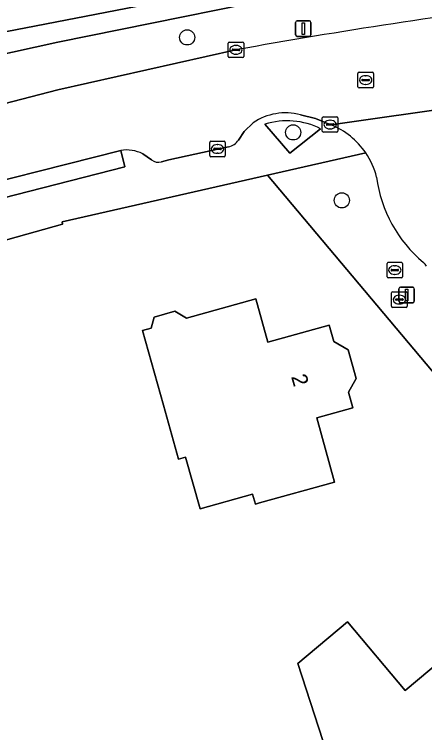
# Model space of a CAD drawing. Extents: x 161772 to 163126, y 383092 to 383917.
# Drawn here: x 161997.2 to 162023.56, y 383429.21 to 383475.4 of the extents above; entities that cross this region are included whole.
import ezdxf

# ---------------------------------------------------------------- set-up
doc = ezdxf.new("R2010")
doc.units = 0
for name, color, linetype in [('IMGEO_Boom', 7, 'Continuous'), ('IMGEO_Brandkraan', 7, 'Continuous'), ('IMGEO_Erf', 7, 'Continuous'), ('IMGEO_Groenvoorziening', 7, 'Continuous'), ('IMGEO_Kolk', 7, 'Continuous'), ('IMGEO_Lichtmast', 7, 'Continuous'), ('IMGEO_Oever', 7, 'Continuous'), ('IMGEO_Pand', 7, 'Continuous'), ('IMGEO_Pand_nummerreeks', 7, 'Continuous'), ('IMGEO_Rijbaan_lokaal_gesloten', 7, 'Continuous'), ('IMGEO_Rijbaan_lokaal_open', 7, 'Continuous'), ('IMGEO_Rioolput', 7, 'Continuous'), ('IMGEO_Voetpad_gesloten', 7, 'Continuous'), ('IMGEO_Voetpad_open', 7, 'Continuous'), ('IMGEO_Waterloop', 7, 'Continuous')]:
    doc.layers.add(name, color=color, linetype=linetype)

msp = doc.modelspace()

# ---------------------------------------------------------------- linework, layer by layer
at = {"layer": 'IMGEO_Boom'}
for centre in [(162008.305, 383473.918), (162015.115, 383467.81), (162018.245, 383463.439)]:
    msp.add_circle(centre, 0.489, dxfattribs=at)
at = {"layer": 'IMGEO_Brandkraan'}
for p, q in [((162021.444, 383456.632), (162021.444, 383457.484)), ((162021.519, 383457.558), (162022.371, 383457.558)), ((162022.445, 383457.484), (162022.445, 383456.632)), ((162021.703, 383457.052), (162021.703, 383457.064)), ((162022.141, 383457.015), (162021.743, 383457.015)), ((162021.746, 383457.101), (162022.144, 383457.101)), ((162021.932, 383457.338), (162021.957, 383457.338)), ((162022.187, 383457.064), (162022.187, 383457.052)), ((162022.371, 383456.558), (162021.519, 383456.558)), ((162021.955, 383456.778), (162021.93, 383456.778))]:
    msp.add_line(p, q, dxfattribs=at)
for points in [[(162021.444, 383456.632), (162021.444, 383457.484)], [(162021.519, 383457.558), (162022.371, 383457.558)], [(162022.445, 383457.484), (162022.445, 383456.632)], [(162022.371, 383456.558), (162021.519, 383456.558)]]:
    msp.add_lwpolyline(points, dxfattribs=at)
for centre, radius, start, end in [((162021.521, 383457.482), 0.0765, 91.552, 178.448), ((162021.521, 383457.482), 0.0765, 91.552, 178.448), ((162022.369, 383457.482), 0.0765, 1.552, 88.448), ((162022.369, 383457.482), 0.0765, 1.552, 88.448), ((162021.743, 383457.061), 0.0403, 85.8775, 175.7526), ((162021.74, 383457.051), 0.0366, 178.938, 274.7102), ((162022.144, 383457.058), 0.043, 264.8664, 352.4533), ((162022.148, 383457.063), 0.0386, 1.7309, 96.639), ((162021.521, 383456.634), 0.0765, 181.552, 268.448), ((162021.521, 383456.634), 0.0765, 181.552, 268.448), ((162022.369, 383456.634), 0.0765, 271.552, 358.448), ((162022.369, 383456.634), 0.0765, 271.552, 358.448)]:
    msp.add_arc(centre, radius, start, end, dxfattribs=at)
for centre, major_axis, ratio, start_param, end_param in [((162021.931, 383457.058), (-0.387, 0.002), 0.722429, 4.712389, 7.853982), ((162021.956, 383457.058), (-0.39, 0.002), 0.717154, 1.570796, 4.712389)]:
    msp.add_ellipse(centre, major_axis=major_axis, ratio=ratio, start_param=start_param, end_param=end_param, dxfattribs=at)
at = {"layer": 'IMGEO_Erf'}
for points in [[(162013.474, 383465.049), (162000.265, 383462.051), (162000.295, 383461.907), (161996.785, 383460.931), (161992.404, 383459.714), (161973.318, 383454.411), (161972.09, 383452.564), (161979.364, 383425.078), (161979.14, 383425.031), (161985.923, 383398.52), (161987.571, 383390.708)], [(161988.831, 383383.094), (161989.798, 383375.666), (161990.795, 383374.566), (161992.579, 383373.341), (161993.75, 383372.87), (162001.33, 383371.327), (162032.857, 383365.301), (162067.97, 383400.221), (162013.474, 383465.049)], [(162017.568, 383427.062), (162015.416, 383433.658), (162018.614, 383436.338), (162022.319, 383431.917), (162028.664, 383437.233), (162029.911, 383435.745), (162030.599, 383436.321), (162033.275, 383433.128), (162035.949, 383429.937), (162035.309, 383429.401), (162036.507, 383427.971)]]:
    msp.add_lwpolyline(points, dxfattribs=at)
msp.add_lwpolyline([(162012.958, 383443.979), (162012.687, 383443.904), (162012.51, 383444.539), (162009.13, 383443.6), (162008.206, 383446.925), (162007.74, 383446.796), (162006.778, 383450.26), (162005.442, 383455.069), (162005.989, 383455.221), (162006.174, 383455.938), (162007.502, 383456.307), (162008.272, 383455.872), (162012.722, 383457.108), (162013.498, 383454.316), (162017.433, 383455.409), (162017.726, 383454.356), (162018.654, 383453.831), (162019.168, 383451.983), (162018.671, 383451.104), (162018.951, 383450.098), (162016.627, 383449.452), (162017.775, 383445.318)], close=True, dxfattribs=at)
at = {"layer": 'IMGEO_Groenvoorziening'}
for points in [[(162031.7, 383476.189), (162040.283, 383477.247), (162056.048, 383479.111), (162056.772, 383479.174), (162056.543, 383481.404), (162057.145, 383481.468), (162057.113, 383481.8), (162057.695, 383483.305), (162056.342, 383483.117), (162028.627, 383479.262), (162018.222, 383477.318), (162000, 383473.614), (161991.036, 383471.642)], [(161977.609, 383471.347), (161982.392, 383469.803), (161982.884, 383469.691), (161985.654, 383469.166), (161990.219, 383470.372), (161990.801, 383468.172), (162000, 383470.537), (162011.434, 383473.114)], [(162013.305, 383468.336), (162014.902, 383466.471)], [(162014.902, 383466.471), (162016.883, 383468.044)]]:
    msp.add_lwpolyline(points, dxfattribs=at)
for centre, radius, start, end in [((162075.46, 383119.465), 359.398, 96.99366, 100.26192), ((162014.734, 383463.78), 4.775, 63.2555, 107.4134)]:
    msp.add_arc(centre, radius, start, end, dxfattribs=at)
at = {"layer": 'IMGEO_Kolk'}
for p, q in [((162011.012, 383473.617), (162011.864, 383473.617)), ((162010.937, 383472.691), (162010.937, 383473.543)), ((162011.196, 383473.111), (162011.196, 383473.123)), ((162011.239, 383473.16), (162011.637, 383473.16)), ((162011.425, 383473.397), (162011.45, 383473.397)), ((162011.68, 383473.123), (162011.68, 383473.111)), ((162011.938, 383473.543), (162011.938, 383472.691)), ((162011.634, 383473.074), (162011.236, 383473.074)), ((162011.448, 383472.837), (162011.423, 383472.837)), ((162011.864, 383472.617), (162011.012, 383472.617)), ((162016.99, 383467.888), (162016.99, 383468.74)), ((162017.065, 383468.814), (162017.917, 383468.814)), ((162017.478, 383468.594), (162017.503, 383468.594)), ((162017.991, 383468.74), (162017.991, 383467.888)), ((162017.249, 383468.308), (162017.249, 383468.32)), ((162017.687, 383468.271), (162017.289, 383468.271)), ((162017.292, 383468.357), (162017.69, 383468.357)), ((162017.501, 383468.034), (162017.476, 383468.034)), ((162017.733, 383468.32), (162017.733, 383468.308)), ((162017.917, 383467.814), (162017.065, 383467.814)), ((162009.755, 383466.317), (162009.755, 383467.169)), ((162009.83, 383467.243), (162010.682, 383467.243)), ((162010.756, 383467.169), (162010.756, 383466.317)), ((162010.014, 383466.737), (162010.014, 383466.749)), ((162010.452, 383466.7), (162010.054, 383466.7)), ((162010.057, 383466.786), (162010.455, 383466.786)), ((162010.243, 383467.023), (162010.268, 383467.023)), ((162010.498, 383466.749), (162010.498, 383466.737)), ((162010.682, 383466.243), (162009.83, 383466.243)), ((162010.266, 383466.463), (162010.241, 383466.463)), ((162021.15, 383458.528), (162021.15, 383459.38)), ((162021.225, 383459.454), (162022.077, 383459.454)), ((162021.638, 383459.234), (162021.663, 383459.234)), ((162022.151, 383459.38), (162022.151, 383458.528)), ((162021.409, 383458.948), (162021.409, 383458.96)), ((162021.847, 383458.911), (162021.449, 383458.911)), ((162021.452, 383458.997), (162021.85, 383458.997)), ((162021.893, 383458.96), (162021.893, 383458.948)), ((162022.077, 383458.454), (162021.225, 383458.454)), ((162021.661, 383458.674), (162021.636, 383458.674))]:
    msp.add_line(p, q, dxfattribs=at)
for points in [[(162011.012, 383473.617), (162011.864, 383473.617)], [(162010.937, 383472.691), (162010.937, 383473.543)], [(162011.938, 383473.543), (162011.938, 383472.691)], [(162011.864, 383472.617), (162011.012, 383472.617)], [(162016.99, 383467.888), (162016.99, 383468.74)], [(162017.065, 383468.814), (162017.917, 383468.814)], [(162017.991, 383468.74), (162017.991, 383467.888)], [(162017.917, 383467.814), (162017.065, 383467.814)], [(162009.755, 383466.317), (162009.755, 383467.169)], [(162009.83, 383467.243), (162010.682, 383467.243)], [(162010.756, 383467.169), (162010.756, 383466.317)], [(162010.682, 383466.243), (162009.83, 383466.243)], [(162021.15, 383458.528), (162021.15, 383459.38)], [(162021.225, 383459.454), (162022.077, 383459.454)], [(162022.151, 383459.38), (162022.151, 383458.528)], [(162022.077, 383458.454), (162021.225, 383458.454)]]:
    msp.add_lwpolyline(points, dxfattribs=at)
for centre, radius, start, end in [((162011.014, 383473.541), 0.0765, 91.552, 178.448), ((162011.014, 383473.541), 0.0765, 91.552, 178.448), ((162011.862, 383473.541), 0.0765, 1.552, 88.448), ((162011.862, 383473.541), 0.0765, 1.552, 88.448), ((162011.236, 383473.12), 0.0403, 85.8775, 175.7526), ((162011.233, 383473.11), 0.0366, 178.938, 274.7102), ((162011.637, 383473.117), 0.043, 264.8664, 352.4533), ((162011.641, 383473.122), 0.0386, 1.7309, 96.639), ((162011.014, 383472.693), 0.0765, 181.552, 268.448), ((162011.014, 383472.693), 0.0765, 181.552, 268.448), ((162011.862, 383472.693), 0.0765, 271.552, 358.448), ((162011.862, 383472.693), 0.0765, 271.552, 358.448), ((162017.067, 383468.738), 0.0765, 91.552, 178.448), ((162017.067, 383468.738), 0.0765, 91.552, 178.448), ((162017.915, 383468.738), 0.0765, 1.552, 88.448), ((162017.915, 383468.738), 0.0765, 1.552, 88.448), ((162017.289, 383468.317), 0.0403, 85.8775, 175.7526), ((162017.286, 383468.307), 0.0366, 178.938, 274.7102), ((162017.69, 383468.314), 0.043, 264.8664, 352.4533), ((162017.694, 383468.319), 0.0386, 1.7309, 96.639), ((162017.067, 383467.89), 0.0765, 181.552, 268.448), ((162017.067, 383467.89), 0.0765, 181.552, 268.448), ((162017.915, 383467.89), 0.0765, 271.552, 358.448), ((162017.915, 383467.89), 0.0765, 271.552, 358.448), ((162009.832, 383467.167), 0.0765, 91.552, 178.448), ((162009.832, 383467.167), 0.0765, 91.552, 178.448), ((162010.68, 383467.167), 0.0765, 1.552, 88.448), ((162010.68, 383467.167), 0.0765, 1.552, 88.448), ((162010.054, 383466.746), 0.0403, 85.8775, 175.7526), ((162010.051, 383466.736), 0.0366, 178.938, 274.7102), ((162010.455, 383466.743), 0.043, 264.8664, 352.4533), ((162010.459, 383466.748), 0.0386, 1.7309, 96.639), ((162009.832, 383466.319), 0.0765, 181.552, 268.448), ((162009.832, 383466.319), 0.0765, 181.552, 268.448), ((162010.68, 383466.319), 0.0765, 271.552, 358.448), ((162010.68, 383466.319), 0.0765, 271.552, 358.448), ((162021.227, 383459.378), 0.0765, 91.552, 178.448), ((162021.227, 383459.378), 0.0765, 91.552, 178.448), ((162022.075, 383459.378), 0.0765, 1.552, 88.448), ((162022.075, 383459.378), 0.0765, 1.552, 88.448), ((162021.449, 383458.957), 0.0403, 85.8775, 175.7526), ((162021.446, 383458.947), 0.0366, 178.938, 274.7102), ((162021.85, 383458.954), 0.043, 264.8664, 352.4533), ((162021.854, 383458.959), 0.0386, 1.7309, 96.639), ((162021.227, 383458.53), 0.0765, 181.552, 268.448), ((162021.227, 383458.53), 0.0765, 181.552, 268.448), ((162022.075, 383458.53), 0.0765, 271.552, 358.448), ((162022.075, 383458.53), 0.0765, 271.552, 358.448)]:
    msp.add_arc(centre, radius, start, end, dxfattribs=at)
for centre, major_axis, ratio, start_param, end_param in [((162011.424, 383473.117), (-0.387, 0.002), 0.722429, 4.712389, 7.853982), ((162011.449, 383473.117), (-0.39, 0.002), 0.717154, 1.570796, 4.712389), ((162017.477, 383468.314), (-0.387, 0.002), 0.722429, 4.712389, 7.853982), ((162017.502, 383468.314), (-0.39, 0.002), 0.717154, 1.570796, 4.712389), ((162010.242, 383466.743), (-0.387, 0.002), 0.722429, 4.712389, 7.853982), ((162010.267, 383466.743), (-0.39, 0.002), 0.717154, 1.570796, 4.712389), ((162021.637, 383458.954), (-0.387, 0.002), 0.722429, 4.712389, 7.853982), ((162021.662, 383458.954), (-0.39, 0.002), 0.717154, 1.570796, 4.712389)]:
    msp.add_ellipse(centre, major_axis=major_axis, ratio=ratio, start_param=start_param, end_param=end_param, dxfattribs=at)
at = {"layer": 'IMGEO_Lichtmast'}
for p, q in [((162015.37, 383474.983), (162016.16, 383474.983)), ((162016.16, 383474.983), (162015.37, 383474.983)), ((162015.27, 383474.083), (162015.27, 383474.883)), ((162015.27, 383474.883), (162015.27, 383474.083)), ((162016.26, 383474.883), (162016.26, 383474.083)), ((162016.26, 383474.083), (162016.26, 383474.883)), ((162016.16, 383473.983), (162015.37, 383473.983)), ((162015.37, 383473.983), (162016.16, 383473.983)), ((162022.01, 383457.859), (162022.8, 383457.859)), ((162022.8, 383457.859), (162022.01, 383457.859)), ((162021.91, 383456.959), (162021.91, 383457.759)), ((162021.91, 383457.759), (162021.91, 383456.959)), ((162022.9, 383457.759), (162022.9, 383456.959)), ((162022.9, 383456.959), (162022.9, 383457.759)), ((162022.8, 383456.859), (162022.01, 383456.859)), ((162022.01, 383456.859), (162022.8, 383456.859))]:
    msp.add_line(p, q, dxfattribs=at)
for points in [[(162015.69, 383474.858), (162015.84, 383474.858), (162015.84, 383474.108), (162015.69, 383474.108), (162015.69, 383474.858)], [(162022.33, 383457.734), (162022.48, 383457.734), (162022.48, 383456.984), (162022.33, 383456.984), (162022.33, 383457.734)]]:
    msp.add_lwpolyline(points, dxfattribs=at)
for centre, start, end in [((162015.37, 383474.883), 90, 180), ((162015.37, 383474.883), 90, 180), ((162016.16, 383474.883), 0, 90), ((162016.16, 383474.883), 360, 90), ((162015.37, 383474.083), 180, 270), ((162015.37, 383474.083), 180, 270), ((162016.16, 383474.083), 270, 0), ((162016.16, 383474.083), 270, 0), ((162022.01, 383457.759), 90, 180), ((162022.01, 383457.759), 90, 180), ((162022.8, 383457.759), 0, 90), ((162022.8, 383457.759), 360, 90), ((162022.01, 383456.959), 180, 270), ((162022.01, 383456.959), 180, 270), ((162022.8, 383456.959), 270, 0), ((162022.8, 383456.959), 270, 0)]:
    msp.add_arc(centre, 0.1, start, end, dxfattribs=at)
at = {"layer": 'IMGEO_Oever'}
for points in [[(161991.036, 383471.642), (162000, 383473.614), (162018.222, 383477.318), (162028.627, 383479.262), (162056.342, 383483.117), (162056.089, 383487.148), (162024.66, 383484.243), (162023.973, 383482.964), (162008.602, 383480.252), (162000, 383478.407), (161989.359, 383476.124), (161985.059, 383475.485), (161981.383, 383475.556), (161977.883, 383476.873), (161974.528, 383478.971), (161972.364, 383481.627), (161971.06, 383485.483), (161969.003, 383500), (161968.172, 383505.868)], [(161987.462, 383475.518), (162006.931, 383479.128), (162055.594, 383486.262), (162055.848, 383483.969), (162012.791, 383477.429), (161986.294, 383472.291)]]:
    msp.add_lwpolyline(points, dxfattribs=at)
at = {"layer": 'IMGEO_Pand'}
for points in [[(162012.958, 383443.979), (162017.775, 383445.318), (162016.627, 383449.452), (162018.951, 383450.098), (162018.671, 383451.104), (162019.168, 383451.983), (162018.654, 383453.831), (162017.726, 383454.356), (162017.433, 383455.409), (162013.498, 383454.316), (162012.722, 383457.108), (162008.272, 383455.872), (162007.502, 383456.307), (162006.174, 383455.938), (162005.989, 383455.221), (162005.442, 383455.069), (162006.778, 383450.26), (162007.74, 383446.796), (162008.206, 383446.925), (162009.13, 383443.6), (162012.51, 383444.539), (162012.687, 383443.904)], [(162025.074, 383426.256), (162033.275, 383433.128), (162030.599, 383436.321), (162029.911, 383435.745), (162028.664, 383437.233), (162022.319, 383431.917), (162018.614, 383436.338), (162015.416, 383433.658), (162017.568, 383427.062), (162018.761, 383428.061), (162020.444, 383426.053), (162023.264, 383428.416)]]:
    msp.add_lwpolyline(points, close=True, dxfattribs=at)
at = {"layer": 'IMGEO_Rijbaan_lokaal_gesloten'}
for points in [[(162011.434, 383473.114), (162000, 383470.537), (161990.801, 383468.172), (161988.586, 383467.602), (161974.762, 383463.893), (161976.061, 383459.406)], [(162015.582, 383468.932), (162016.551, 383468.707), (162017.539, 383468.296), (162026.095, 383469.518)], [(162011.596, 383467.32), (162011.976, 383467.874), (162012.538, 383468.424)], [(161990.842, 383463.254), (161991.825, 383463.563), (162004.039, 383466.644)], [(162006.649, 383465.909), (162007.128, 383466.05), (162010.958, 383466.884)], [(162005.454, 383466.429), (162006.015, 383466.052)]]:
    msp.add_lwpolyline(points, dxfattribs=at)
for centre, radius, start, end in [((162075.46, 383119.465), 359.398, 96.99366, 100.26192), ((162014.611, 383465.378), 3.685, 74.717, 124.2321), ((162010.791, 383467.813), 0.944, 280.1965, 328.4998), ((162004.428, 383464.439), 2.239, 62.7237, 99.997), ((162006.464, 383466.565), 0.681, 228.8036, 285.7755)]:
    msp.add_arc(centre, radius, start, end, dxfattribs=at)
at = {"layer": 'IMGEO_Rijbaan_lokaal_open'}
msp.add_lwpolyline([(162026.095, 383469.518), (162017.539, 383468.296)], dxfattribs=at)
for centre, radius, start, end in [((162015.724, 383463.743), 4.901, 34.2113, 68.2633), ((162015.728, 383463.75), 4.894, 13.9433, 34.1779), ((162028.96, 383466.022), 8.552, 187.3439, 230.1844), ((162022.192, 383458.142), 1.84, 35.5828, 45.4229)]:
    msp.add_arc(centre, radius, start, end, dxfattribs=at)
at = {"layer": 'IMGEO_Rioolput'}
for p, q in [((162019.279, 383470.749), (162019.279, 383471.601)), ((162019.354, 383471.675), (162020.206, 383471.675)), ((162019.767, 383471.455), (162019.792, 383471.455)), ((162020.28, 383471.601), (162020.28, 383470.749)), ((162019.538, 383471.169), (162019.538, 383471.181)), ((162019.976, 383471.132), (162019.578, 383471.132)), ((162019.581, 383471.218), (162019.979, 383471.218)), ((162019.79, 383470.895), (162019.765, 383470.895)), ((162020.022, 383471.181), (162020.022, 383471.169)), ((162020.206, 383470.675), (162019.354, 383470.675))]:
    msp.add_line(p, q, dxfattribs=at)
for points in [[(162019.279, 383470.749), (162019.279, 383471.601)], [(162019.354, 383471.675), (162020.206, 383471.675)], [(162020.28, 383471.601), (162020.28, 383470.749)], [(162020.206, 383470.675), (162019.354, 383470.675)]]:
    msp.add_lwpolyline(points, dxfattribs=at)
for centre, radius, start, end in [((162019.356, 383471.599), 0.0765, 91.552, 178.448), ((162019.356, 383471.599), 0.0765, 91.552, 178.448), ((162020.204, 383471.599), 0.0765, 1.552, 88.448), ((162020.204, 383471.599), 0.0765, 1.552, 88.448), ((162019.578, 383471.178), 0.0403, 85.8775, 175.7526), ((162019.575, 383471.168), 0.0366, 178.938, 274.7102), ((162019.979, 383471.175), 0.043, 264.8664, 352.4533), ((162019.983, 383471.18), 0.0386, 1.7309, 96.639), ((162019.356, 383470.751), 0.0765, 181.552, 268.448), ((162019.356, 383470.751), 0.0765, 181.552, 268.448), ((162020.204, 383470.751), 0.0765, 271.552, 358.448), ((162020.204, 383470.751), 0.0765, 271.552, 358.448)]:
    msp.add_arc(centre, radius, start, end, dxfattribs=at)
for centre, major_axis, ratio, start_param, end_param in [((162019.766, 383471.175), (-0.387, 0.002), 0.722429, 4.712389, 7.853982), ((162019.791, 383471.175), (-0.39, 0.002), 0.717154, 1.570796, 4.712389)]:
    msp.add_ellipse(centre, major_axis=major_axis, ratio=ratio, start_param=start_param, end_param=end_param, dxfattribs=at)
at = {"layer": 'IMGEO_Voetpad_gesloten'}
msp.add_lwpolyline([(162019.777, 383466.499), (162013.474, 383465.049), (162067.97, 383400.221), (162069.608, 383398.523), (162069.956, 383398.861), (162070.285, 383399.377)], dxfattribs=at)
for centre, radius, start, end in [((162015.728, 383463.75), 4.894, 13.9433, 34.1779), ((162028.96, 383466.022), 8.552, 187.3439, 230.1844), ((162022.192, 383458.142), 1.84, 35.5828, 45.4229)]:
    msp.add_arc(centre, radius, start, end, dxfattribs=at)
at = {"layer": 'IMGEO_Voetpad_open'}
for points in [[(162017.539, 383468.296), (162016.551, 383468.707), (162015.582, 383468.932)], [(162012.538, 383468.424), (162011.976, 383467.874), (162011.596, 383467.32)], [(162016.883, 383468.044), (162014.902, 383466.471), (162013.305, 383468.336)], [(162004.039, 383466.644), (162004.29, 383465.591), (161991.155, 383462.23), (161990.842, 383463.254)], [(162010.958, 383466.884), (162007.128, 383466.05), (162006.649, 383465.909)], [(162000.295, 383461.907), (162000.265, 383462.051), (162013.474, 383465.049), (162019.777, 383466.499)], [(162006.015, 383466.052), (162005.454, 383466.429)], [(161970.936, 383457.241), (161972.09, 383452.564), (161973.318, 383454.411), (161992.404, 383459.714), (161996.785, 383460.931), (162000.295, 383461.907)]]:
    msp.add_lwpolyline(points, dxfattribs=at)
msp.add_lwpolyline([(161990.842, 383463.254), (161991.155, 383462.23), (162004.29, 383465.591), (162004.039, 383466.644), (161991.825, 383463.563)], close=True, dxfattribs=at)
for centre, radius, start, end in [((162014.611, 383465.378), 3.685, 74.717, 124.2321), ((162014.734, 383463.78), 4.775, 63.2555, 107.4134), ((162015.724, 383463.743), 4.901, 34.2113, 68.2633), ((162010.791, 383467.813), 0.944, 280.1965, 328.4998), ((162004.428, 383464.439), 2.239, 62.7237, 99.997), ((162006.464, 383466.565), 0.681, 228.8036, 285.7755)]:
    msp.add_arc(centre, radius, start, end, dxfattribs=at)
at = {"layer": 'IMGEO_Waterloop'}
msp.add_lwpolyline([(161986.294, 383472.291), (162012.791, 383477.429), (162055.848, 383483.969), (162055.594, 383486.262), (162006.931, 383479.128), (161987.462, 383475.518)], dxfattribs=at)

# ---------------------------------------------------------------- texts
at = {"layer": 'IMGEO_Pand_nummerreeks'}
msp.add_text('2', height=1, rotation=286.1762, dxfattribs=at).set_placement((162014.974, 383452.108))

doc.saveas('drawing.dxf')
